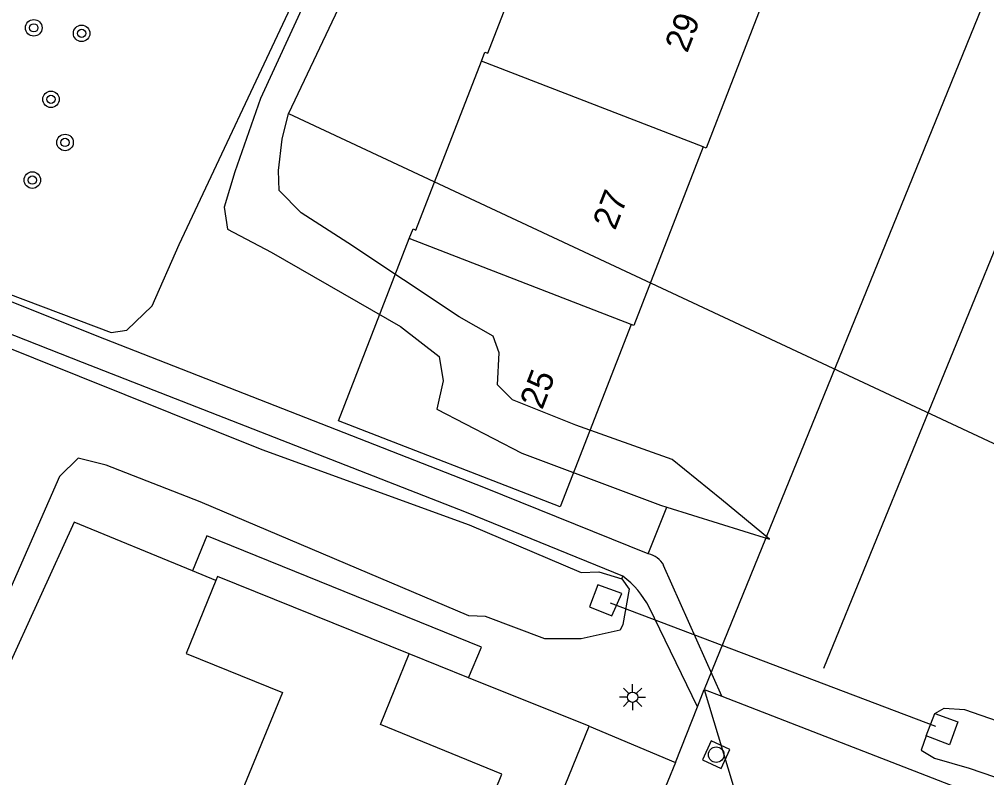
# Model space of a CAD drawing. Extents: x 136000 to 141014, y 402000 to 403500.
# Drawn here: x 138935.74 to 138982.45, y 402827.26 to 402863.88 of the extents above; entities that cross this region are included whole.
import ezdxf

# ---------------------------------------------------------------- set-up
doc = ezdxf.new("R2010")
doc.units = 0
for name, color, linetype in [('gg-afsc-draadraster', 7, 'Continuous'), ('gg-afsc-hekwerk', 7, 'Continuous'), ('gg-bbg-hoofdgebouw', 7, 'Continuous'), ('gg-knt-bovenkant onderkant talud', 7, 'Continuous'), ('gg-knt-onverhard', 7, 'Continuous'), ('gg-knt-plantopografie kant verharding', 7, 'Continuous'), ('gg-knt-verharding', 7, 'Continuous'), ('gg-knt-verharding nz', 7, 'Continuous'), ('gg-kntw-bovenkant insteek waterloop', 7, 'Continuous'), ('gg-kwrk-duiker nz buis', 7, 'Continuous'), ('gg-kwrk-uitstroombak niveau min 01', 7, 'Continuous'), ('gt-anno-plantopografie huisnummer', 7, 'Continuous'), ('gt-bbg-plantopografie pand', 7, 'Continuous'), ('gt-bbg-plantopografie tussenscheiding', 7, 'Continuous'), ('gt-grn-groengrens', 7, 'Continuous'), ('gt-grn-weggrens', 7, 'Continuous'), ('gt-symb-boom', 7, 'Continuous'), ('gt-symb-lichtmast', 7, 'Continuous'), ('gt-symb-rioolschacht', 7, 'Continuous')]:
    doc.layers.add(name, color=color, linetype=linetype)

# ---------------------------------------------------------------- blocks, each defined once
blk = doc.blocks.new('gt0-LMAST')
at = {"layer": 'gt-symb-lichtmast'}
for p, q in [((-0.005, 0.246), (-0.005, 0.621)), ((-0.182, 0.173), (-0.447, 0.438)), ((0.172, 0.173), (0.437, 0.438)), ((-0.255, -0.004), (-0.63, -0.004)), ((-0.182, -0.181), (-0.447, -0.446)), ((-0.005, -0.254), (-0.005, -0.629)), ((0.437, -0.446), (0.172, -0.181)), ((0.245, -0.004), (0.62, -0.004))]:
    blk.add_line(p, q, dxfattribs=at)
blk.add_circle((-0.005, -0.004), 0.25, dxfattribs=at)
blk = doc.blocks.new('gt0-RS')
at = {"layer": 'gt-symb-rioolschacht'}
blk.add_lwpolyline([(-0.5, -0.5), (0.5, -0.5), (0.5, 0.5), (-0.5, 0.5)], close=True, dxfattribs=at)
blk.add_circle((0, 0), 0.375, dxfattribs=at)
blk = doc.blocks.new('gt0-BOOM')
at = {"layer": 'gt-symb-boom'}
for radius in [0.4, 0.2]:
    blk.add_circle((0, 0), radius, dxfattribs=at)

msp = doc.modelspace()

# ---------------------------------------------------------------- linework, layer by layer
at = {"layer": 'gg-afsc-draadraster'}
msp.add_line((138948.742, 402859.331), (139000.886, 402834.933), dxfattribs=at)
at = {"layer": 'gg-afsc-hekwerk'}
msp.add_line((138945.233, 402836.786), (138944.101, 402837.252), dxfattribs=at)
msp.add_lwpolyline([(138944.101, 402837.252), (138938.389, 402839.603), (138925.107, 402810.491), (138909.661, 402777.165), (138888.727, 402731.399), (138903.174, 402725.471)], dxfattribs=at)
at = {"layer": 'gg-bbg-hoofdgebouw'}
for points in [[(138945.233, 402836.786), (138943.8, 402833.248), (138948.449, 402831.363), (138946.387, 402826.36)], [(138954.568, 402833.244), (138945.308, 402836.971), (138945.233, 402836.786)], [(138956.423, 402821.86), (138956.739, 402821.732), (138959.044, 402827.421), (138953.182, 402829.82), (138954.568, 402833.244)]]:
    msp.add_lwpolyline(points, dxfattribs=at)
at = {"layer": 'gg-knt-bovenkant onderkant talud'}
for points in [[(139008.278, 402947.992), (139007.351, 402946.029), (139006.583, 402945.504), (139005.408, 402946.138), (138994.707, 402950.509), (138993.006, 402950.758), (138991.459, 402949.696), (138990.636, 402948.164), (138981.279, 402928.291), (138968.904, 402901.407), (138957.277, 402877.366), (138948.742, 402859.331)], [(138955.614, 402877.935), (138947.393, 402860.054), (138946.139, 402856.512), (138945.624, 402854.803), (138945.794, 402853.751), (138947.901, 402852.642), (138954.144, 402849.051), (138956.013, 402847.603), (138956.213, 402846.425), (138955.907, 402845.055), (138960.005, 402842.927), (138966.705, 402840.409), (138967.005, 402840.316)], [(138967.005, 402840.316), (138971.962, 402838.773), (138969.643, 402840.688), (138967.257, 402842.629), (138962.604, 402844.284), (138959.556, 402845.507), (138958.825, 402846.227), (138958.906, 402847.768), (138958.621, 402848.58), (138956.984, 402849.515), (138951.604, 402853.084), (138949.35, 402854.529), (138948.282, 402855.608), (138948.255, 402856.587), (138948.432, 402858.086), (138948.742, 402859.331)]]:
    msp.add_lwpolyline(points, dxfattribs=at)
at = {"layer": 'gg-knt-onverhard'}
for p, q in [((138969.652, 402831.185), (138966.851, 402837.51)), ((138968.481, 402830.672), (138966.158, 402835.489))]:
    msp.add_line(p, q, dxfattribs=at)
for points in [[(138964.88, 402836.98), (138957.334, 402840.059), (138938.796, 402847.305), (138909, 402859.036), (138907.987, 402859.276), (138907.543, 402859.063), (138899.349, 402853.061)], [(138966.108, 402838.058), (138958.17, 402841.275), (138939.505, 402848.572), (138926.748, 402853.684)]]:
    msp.add_lwpolyline(points, dxfattribs=at)
for centre, radius, start, end in [((138965.892, 402836.987), 1.093, 28.6011, 78.5776), ((138962.182, 402833.375), 4.503, 28.0063, 53.1963)]:
    msp.add_arc(centre, radius, start, end, dxfattribs=at)
at = {"layer": 'gg-knt-plantopografie kant verharding'}
for p, q in [((139013.896, 402942.436), (138968.813, 402831.509)), ((139015.545, 402932.869), (138974.568, 402832.527))]:
    msp.add_line(p, q, dxfattribs=at)
at = {"layer": 'gg-knt-verharding'}
for p, q in [((138957.436, 402832.084), (138954.568, 402833.244)), ((138963.261, 402829.742), (138957.436, 402832.084)), ((138968.481, 402830.672), (138968.813, 402831.509)), ((138968.813, 402831.509), (138969.652, 402831.185)), ((138969.652, 402831.185), (139013.62, 402814.178)), ((138967.419, 402827.992), (138968.481, 402830.672)), ((138963.261, 402829.742), (138967.419, 402827.992))]:
    msp.add_line(p, q, dxfattribs=at)
for points in [[(138957.436, 402832.084), (138958.052, 402833.556), (138944.796, 402838.941), (138944.101, 402837.252)], [(138918.311, 402719.308), (138940.189, 402773.005), (138963.261, 402829.742)]]:
    msp.add_lwpolyline(points, dxfattribs=at)
at = {"layer": 'gg-knt-verharding nz'}
msp.add_line((138967.419, 402827.992), (138966.195, 402824.982), dxfattribs=at)
at = {"layer": 'gg-kntw-bovenkant insteek waterloop'}
for points in [[(138926.834, 402853.899), (138928.539, 402853.289), (138931.319, 402852.125), (138934.319, 402850.966), (138940.17, 402848.763), (138940.934, 402848.865), (138942.153, 402850.037), (138943.451, 402853.006), (138949.109, 402865.027)], [(138919.041, 402838.15), (138919.517, 402838.784), (138920.227, 402841.137), (138922.469, 402845.96), (138923.891, 402849.458), (138924.597, 402851.235), (138925.807, 402851.706), (138930.089, 402849.974), (138934.203, 402848.416), (138947.453, 402843.1), (138957.467, 402839.465), (138962.866, 402837.166), (138963.726, 402837.199), (138964.835, 402836.854)], [(138964.835, 402836.854), (138965.179, 402836.356), (138964.88, 402834.651), (138964.748, 402834.38), (138962.876, 402833.96), (138961.115, 402833.968), (138958.248, 402835.033), (138957.452, 402835.067), (138944.478, 402840.575), (138939.941, 402842.354), (138938.577, 402842.685), (138937.682, 402841.795), (138933.544, 402832.403), (138928.839, 402822.725), (138923.915, 402811.212), (138917.474, 402797.103), (138911.577, 402784.096), (138905.503, 402771.197), (138902.038, 402763.455), (138896.728, 402751.703)], [(138979.951, 402830.354), (138980.398, 402830.608), (138981.38, 402830.546), (138993.303, 402826.417), (139006.415, 402820.649), (139018.89, 402816.108), (139029.928, 402811.681)], [(138979.528, 402829.272), (138979.287, 402828.582), (138979.929, 402828.193), (138981.606, 402827.711), (138992.188, 402824.086), (139004.977, 402819.195), (139017.819, 402813.986), (139028.457, 402809.746), (139033.045, 402807.799), (139033.938, 402808.147)]]:
    msp.add_lwpolyline(points, dxfattribs=at)
at = {"layer": 'gg-kwrk-duiker nz buis'}
msp.add_line((138964.261, 402835.707), (138979.982, 402829.745), dxfattribs=at)
at = {"layer": 'gg-kwrk-uitstroombak niveau min 01'}
msp.add_line((138979.528, 402829.272), (138979.951, 402830.354), dxfattribs=at)
for points in [[(138964.825, 402836.149), (138963.672, 402836.567), (138963.264, 402835.513), (138964.345, 402835.068), (138964.825, 402836.149)], [(138979.951, 402830.354), (138981.049, 402829.948), (138980.645, 402828.84), (138979.528, 402829.272)]]:
    msp.add_lwpolyline(points, dxfattribs=at)
at = {"layer": 'gt-bbg-plantopografie pand'}
for points in [[(138958.053, 402861.868), (138958.22, 402862.299), (138958.36, 402862.245), (138961.53, 402870.424)], [(138972.239, 402866.273), (138968.902, 402857.663), (138968.762, 402857.717)], [(138954.569, 402853.295), (138954.749, 402853.759), (138954.889, 402853.705), (138958.053, 402861.868)], [(138968.762, 402857.717), (138965.418, 402849.09), (138965.278, 402849.144)], [(138965.278, 402849.144), (138961.862, 402840.333), (138951.154, 402844.484), (138954.569, 402853.295)]]:
    msp.add_lwpolyline(points, dxfattribs=at)
at = {"layer": 'gt-bbg-plantopografie tussenscheiding'}
for p, q in [((138968.762, 402857.717), (138958.053, 402861.868)), ((138965.278, 402849.144), (138954.569, 402853.295))]:
    msp.add_line(p, q, dxfattribs=at)
at = {"layer": 'gt-grn-groengrens'}
for p, q in [((138966.108, 402838.058), (138967.005, 402840.316)), ((138964.835, 402836.854), (138964.88, 402836.98))]:
    msp.add_line(p, q, dxfattribs=at)
at = {"layer": 'gt-grn-weggrens'}
msp.add_line((138968.813, 402831.509), (138971.456, 402822.779), dxfattribs=at)

# ---------------------------------------------------------------- block references
at = {"layer": 'gt-symb-boom'}
for p in [(138936.437, 402863.472), (138938.749, 402863.205), (138937.269, 402860.019), (138937.948, 402857.935), (138936.369, 402856.118)]:
    msp.add_blockref('gt0-BOOM', p, dxfattribs=at)
at = {"layer": 'gt-symb-lichtmast'}
msp.add_blockref('gt0-LMAST', (138965.356, 402831.146), dxfattribs=at)
at = {"layer": 'gt-symb-rioolschacht', "rotation": -114.93352479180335}
msp.add_blockref('gt0-RS', (138969.388, 402828.366), dxfattribs=at)

# ---------------------------------------------------------------- texts
at = {"layer": 'gt-anno-plantopografie huisnummer'}
for s, p in [('29', (138967.987, 402862.219)), ('27', (138964.506, 402853.655)), ('25', (138960.986, 402844.99))]:
    msp.add_text(s, height=1.2, rotation=68.813, dxfattribs=at).set_placement(p)

doc.saveas('drawing.dxf')
